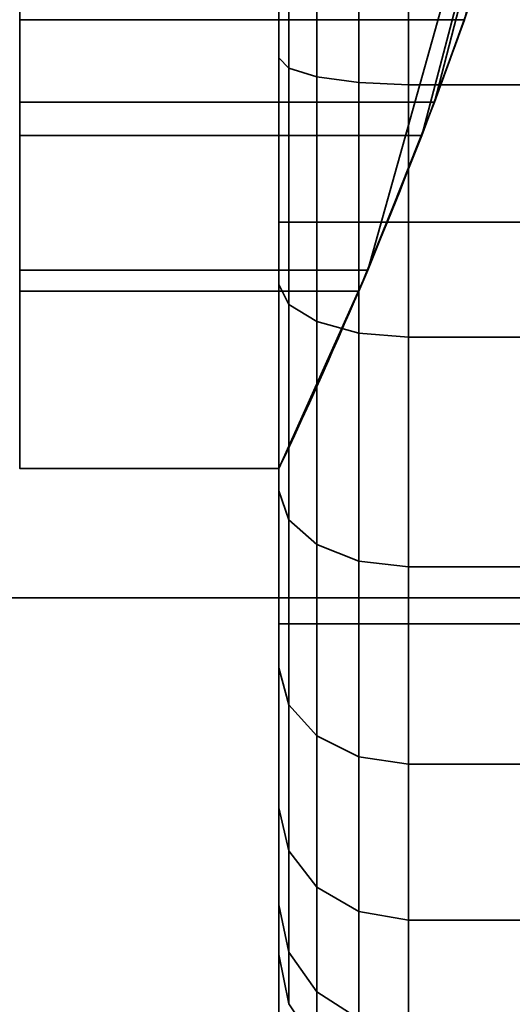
# Model space of a CAD drawing. Header units: millimetres. Extents: x -603 to 3703, y -120 to 193.
# Tile 484 of 656: x 1986.5 to 1988.4, y -36.57 to -32.77. Entities that reach past the tile are written whole.
import ezdxf

# ---------------------------------------------------------------- set-up
doc = ezdxf.new("R2010")
doc.units = ezdxf.units.MM
doc.layers.add('152', color=7, linetype='Continuous', true_color=0xffffff)

# ---------------------------------------------------------------- blocks, each defined once
blk = doc.blocks.new('UG_SURFACE_002')
at = {"layer": '152', "color": 252, "linetype": 'Continuous', "lineweight": 35}
for points in [[(2177.5, -35, 2213.0001), (2177.5, 174.4, 2213.0001), (822.5, 174.4, 2213.0001), (822.5, -35, 2213.0001)], [(972.5, -35, 2063), (972.5, 174.4, 2063), (2027.4999, 174.4, 2063), (2027.4999, -35, 2063)], [(2177.5, -35, 2213.0001), (822.5, -35, 2213.0001), (972.5, -35, 2063), (2027.4999, -35, 2063)]]:
    blk.add_3dface(points, dxfattribs=at)
blk = doc.blocks.new('UG_SURFACE_085')
at = {"layer": '152', "color": 43, "linetype": 'Continuous', "lineweight": 35}
for points in [[(1988.052, -33.2144, 27.4679), (1987.8434, -33.7346, 15.8478), (1989.0083, -29.5753, 28)], [(1987.8434, -33.7346, 15.8478), (1988.1006, -33.0858, 15.4142), (1989.0083, -29.5753, 28)], [(1989.0083, -29.5753, 28), (1988.2158, -32.7679, 28), (1988.052, -33.2144, 27.4679)], [(1989.0083, -29.5753, 28), (1988.1006, -33.0858, 15.4142), (1988.256, -32.6522, 14.7654)], [(1986.5, -32, 25), (1986.5, -31.5, 24), (1986.5, -34.5, 27)], [(1986.5, -31.5, 24), (1986.5, -31.5, 14), (1986.5, -32.6522, 14.7654), (1986.5, -33.0858, 15.4142)], [(1986.5, -33.0858, 15.4142), (1986.5, -33.7346, 15.8478), (1986.5, -31.5, 24)], [(1986.5, -33.7346, 15.8478), (1986.5, -34.5, 16), (1986.5, -34.5, 27), (1986.5, -31.5, 24)], [(1986.5, -32, 25), (1986.5, -34.5, 27), (1986.5, -33.816, 27.1206)], [(1986.5, -33.816, 27.1206), (1986.5, -33.2144, 27.4679), (1986.5, -32, 25)], [(1986.5, -33.2144, 27.4679), (1986.5, -32.7679, 28), (1986.5, -32, 27), (1986.5, -32, 25)], [(1988.1006, -33.0858, 15.4142), (1986.5, -33.0858, 15.4142), (1986.5, -32.6522, 14.7654), (1988.256, -32.6522, 14.7654)], [(1988.2158, -32.7679, 28), (1986.5, -32.7679, 28), (1986.5, -33.2144, 27.4679), (1988.052, -33.2144, 27.4679)], [(1987.8434, -33.7346, 15.8478), (1986.5, -33.7346, 15.8478), (1986.5, -33.0858, 15.4142), (1988.1006, -33.0858, 15.4142)], [(1988.052, -33.2144, 27.4679), (1986.5, -33.2144, 27.4679), (1986.5, -33.816, 27.1206), (1987.8089, -33.816, 27.1206)], [(1987.8434, -33.7346, 15.8478), (1988.052, -33.2144, 27.4679), (1987.8089, -33.816, 27.1206)], [(1987.5, -34.5, 16), (1986.5, -34.5, 16), (1986.5, -33.7346, 15.8478), (1987.8434, -33.7346, 15.8478)], [(1987.5, -34.5, 16), (1987.8434, -33.7346, 15.8478), (1987.8089, -33.816, 27.1206)], [(1987.8089, -33.816, 27.1206), (1986.5, -33.816, 27.1206), (1986.5, -34.5, 27), (1987.5, -34.5, 27)], [(1987.8089, -33.816, 27.1206), (1987.5, -34.5, 27), (1987.5, -34.5, 16)], [(1987.5, -34.5, 16), (1987.5, -34.5, 27), (1986.5, -34.5, 27), (1986.5, -34.5, 16)]]:
    blk.add_3dface(points, dxfattribs=at)
blk = doc.blocks.new('UG_SURFACE_089')
at = {"layer": '152', "color": 252, "linetype": 'Continuous', "lineweight": 35}
for points in [[(1011, -46.92, 2022.5), (1989, -46.92, 2022.5), (1989, 14.42, 2022.5), (1011, 14.42, 2022.5)], [(1012.5, -46.92, 2020.9999), (1012.5, 14.42, 2020.9999), (1987.5, 14.42, 2020.9999), (1987.5, -46.92, 2020.9999)], [(1989, 14.42, 2022.5), (1989, -46.92, 2022.5), (1987.5, -46.92, 2020.9999), (1987.5, 14.42, 2020.9999)], [(957.5, -35, 2076), (2042.5, -35, 2076), (2040.9999, -35, 2074.5001), (959, -35, 2074.5001)], [(957.5, -35, 2076), (957.5, -46.92, 2076), (2042.5, -46.92, 2076), (2042.5, -35, 2076)], [(959, -35, 2074.5001), (2040.9999, -35, 2074.5001), (2040.9999, -46.92, 2074.5001), (959, -46.92, 2074.5001)]]:
    blk.add_3dface(points, dxfattribs=at)
blk = doc.blocks.new('UG_SURFACE_090')
at = {"layer": '152', "color": 252, "linetype": 'Continuous', "lineweight": 35}
for points in [[(1987.5, -46.92, 2020.9999), (1987.5, 14.42, 2020.9999), (1987.5, 14.42, -7), (1987.5, -46.92, -7)], [(1987.5, -46.92, -7), (1987.5, 14.42, -7), (1989, 14.42, -7), (1989, -46.92, -7)], [(1989, -46.92, 2022.5), (1989, 14.42, 2022.5), (1987.5, 14.42, 2020.9999), (1987.5, -46.92, 2020.9999)]]:
    blk.add_3dface(points, dxfattribs=at)
blk = doc.blocks.new('UG_SURFACE_107')
at = {"layer": '152', "color": 18, "linetype": 'Continuous', "lineweight": 35}
for points in [[(1987.5, -32, 1728.4), (1987.5, -30.2104, 1728.0196), (1987.5, -30.45, 1726.6847), (1987.5, -33.55, 1726.6847)], [(1987.5, -31.0852, 1719.6962), (1987.5, -32.9148, 1719.6962), (1987.5, -33.55, 1721.3153), (1987.5, -30.45, 1721.3153)], [(1991.5, -30.45, 1721.3153), (1987.5, -30.45, 1721.3153), (1987.5, -33.55, 1721.3153), (1991.5, -33.55, 1721.3153)], [(1991.5, -33.55, 1726.6847), (1987.5, -33.55, 1726.6847), (1987.5, -30.45, 1726.6847), (1991.5, -30.45, 1726.6847)], [(1987.5381, -32.9546, 1719.509), (1987.5381, -31.0454, 1719.509), (1987.6465, -31.0117, 1719.3503), (1987.6465, -32.9883, 1719.3503)], [(1987.6465, -32.9883, 1719.3503), (1987.6465, -31.0117, 1719.3503), (1987.8087, -30.9891, 1719.2444), (1987.8087, -33.0109, 1719.2444)], [(1987.8087, -33.0109, 1719.2444), (1987.8087, -30.9891, 1719.2444), (1988, -30.9812, 1719.207), (1988, -33.0188, 1719.207)], [(1988, -30.9812, 1719.207), (1993, -30.9812, 1719.207), (1993, -33.0188, 1719.207), (1988, -33.0188, 1719.207)], [(1987.5, -32.9148, 1719.6962), (1987.5, -31.0852, 1719.6962), (1987.5381, -31.0454, 1719.509), (1987.5381, -32.9546, 1719.509)], [(1987.5, -32, 1728.4), (1987.5, -33.7896, 1728.0196), (1987.5381, -33.8675, 1728.1944), (1987.5381, -32, 1728.5913)], [(1987.5, -33.55, 1726.6847), (1987.5, -33.7896, 1728.0196), (1987.5, -32, 1728.4)], [(1987.5381, -32, 1728.5913), (1987.5381, -33.8675, 1728.1944), (1987.6465, -33.9334, 1728.3425), (1987.6465, -32, 1728.7536)], [(1987.6465, -32, 1728.7536), (1987.6465, -33.9334, 1728.3425), (1987.8087, -33.9775, 1728.4416), (1987.8087, -32, 1728.8619)], [(1987.8087, -32, 1728.8619), (1987.8087, -33.9775, 1728.4416), (1988, -33.993, 1728.4764), (1988, -32, 1728.9)], [(1988, -33.993, 1728.4764), (1993, -33.993, 1728.4764), (1993, -32, 1728.9), (1988, -32, 1728.9)], [(1987.5, -34.5863, 1720.4403), (1987.5, -32.9148, 1719.6962), (1987.5381, -32.9546, 1719.509), (1987.5381, -34.6987, 1720.2855)], [(1987.5, -32.9148, 1719.6962), (1987.5, -34.5863, 1720.4403), (1987.5, -33.55, 1721.3153)], [(1987.5381, -34.6987, 1720.2855), (1987.5381, -32.9546, 1719.509), (1987.6465, -32.9883, 1719.3503), (1987.6465, -34.7941, 1720.1543)], [(1987.6465, -34.7941, 1720.1543), (1987.6465, -32.9883, 1719.3503), (1987.8087, -33.0109, 1719.2444), (1987.8087, -34.8578, 1720.0667)], [(1987.8087, -34.8578, 1720.0667), (1987.8087, -33.0109, 1719.2444), (1988, -33.0188, 1719.207), (1988, -34.8801, 1720.0358)], [(1988, -33.0188, 1719.207), (1993, -33.0188, 1719.207), (1993, -34.8801, 1720.0358), (1988, -34.8801, 1720.0358)], [(1987.5, -33.55, 1721.3153), (1987.5, -34.5863, 1720.4403), (1987.5, -35.8105, 1721.8)], [(1987.5, -33.55, 1726.6847), (1987.5, -35.1, 1724), (1987.5, -36.1846, 1725.3597), (1987.5, -35.2698, 1726.9442)], [(1987.5, -35.8105, 1721.8), (1987.5, -36.3759, 1723.5401), (1987.5, -35.1, 1724), (1987.5, -33.55, 1721.3153)], [(1987.5, -35.2698, 1726.9442), (1987.5, -33.7896, 1728.0196), (1987.5, -33.55, 1726.6847)], [(1991.5, -35.1, 1724), (1987.5, -35.1, 1724), (1987.5, -33.55, 1726.6847), (1991.5, -33.55, 1726.6847)], [(1991.5, -33.55, 1721.3153), (1987.5, -33.55, 1721.3153), (1987.5, -35.1, 1724), (1991.5, -35.1, 1724)], [(1987.5, -33.7896, 1728.0196), (1987.5, -35.2698, 1726.9442), (1987.5381, -35.412, 1727.0722), (1987.5381, -33.8675, 1728.1944)], [(1987.5381, -33.8675, 1728.1944), (1987.5381, -35.412, 1727.0722), (1987.6465, -35.5326, 1727.1807), (1987.6465, -33.9334, 1728.3425)], [(1987.6465, -33.9334, 1728.3425), (1987.6465, -35.5326, 1727.1807), (1987.8087, -35.6131, 1727.2533), (1987.8087, -33.9775, 1728.4416)], [(1987.8087, -33.9775, 1728.4416), (1987.8087, -35.6131, 1727.2533), (1988, -35.6414, 1727.2787), (1988, -33.993, 1728.4764)], [(1988, -35.6414, 1727.2787), (1993, -35.6414, 1727.2787), (1993, -33.993, 1728.4764), (1988, -33.993, 1728.4764)], [(1987.5, -35.8105, 1721.8), (1987.5, -34.5863, 1720.4403), (1987.5381, -34.6987, 1720.2855), (1987.5381, -35.9762, 1721.7044)], [(1987.5381, -35.9762, 1721.7044), (1987.5381, -34.6987, 1720.2855), (1987.6465, -34.7941, 1720.1543), (1987.6465, -36.1167, 1721.6232)], [(1987.6465, -36.1167, 1721.6232), (1987.6465, -34.7941, 1720.1543), (1987.8087, -34.8578, 1720.0667), (1987.8087, -36.2106, 1721.5691)], [(1987.8087, -36.2106, 1721.5691), (1987.8087, -34.8578, 1720.0667), (1988, -34.8801, 1720.0358), (1988, -36.2435, 1721.55)], [(1988, -34.8801, 1720.0358), (1993, -34.8801, 1720.0358), (1993, -36.2435, 1721.55), (1988, -36.2435, 1721.55)], [(1987.5, -35.1, 1724), (1987.5, -36.3759, 1723.5401), (1987.5, -36.1846, 1725.3597)], [(1987.5, -35.2698, 1726.9442), (1987.5, -36.1846, 1725.3597), (1987.5381, -36.3666, 1725.4188), (1987.5381, -35.412, 1727.0722)], [(1987.5381, -35.412, 1727.0722), (1987.5381, -36.3666, 1725.4188), (1987.6465, -36.5209, 1725.4689), (1987.6465, -35.5326, 1727.1807)], [(1987.6465, -35.5326, 1727.1807), (1987.6465, -36.5209, 1725.4689), (1987.8087, -36.624, 1725.5024), (1987.8087, -35.6131, 1727.2533)], [(1987.8087, -35.6131, 1727.2533), (1987.8087, -36.624, 1725.5024), (1988, -36.6602, 1725.5142), (1988, -35.6414, 1727.2787)], [(1988, -36.6602, 1725.5142), (1993, -36.6602, 1725.5142), (1993, -35.6414, 1727.2787), (1988, -35.6414, 1727.2787)], [(1987.5, -36.3759, 1723.5401), (1987.5, -35.8105, 1721.8), (1987.5381, -35.9762, 1721.7044), (1987.5381, -36.5662, 1723.52)], [(1987.5381, -36.5662, 1723.52), (1987.5381, -35.9762, 1721.7044), (1987.6465, -36.1167, 1721.6232), (1987.6465, -36.7275, 1723.5031)], [(1987.6465, -36.7275, 1723.5031), (1987.6465, -36.1167, 1721.6232), (1987.8087, -36.2106, 1721.5691), (1987.8087, -36.8353, 1723.4918)], [(1987.5, -36.1846, 1725.3597), (1987.5, -36.3759, 1723.5401), (1987.5381, -36.5662, 1723.52), (1987.5381, -36.3666, 1725.4188)], [(1987.8087, -36.8353, 1723.4918), (1987.8087, -36.2106, 1721.5691), (1988, -36.2435, 1721.55), (1988, -36.8732, 1723.4879)], [(1988, -36.2435, 1721.55), (1993, -36.2435, 1721.55), (1993, -36.8732, 1723.4879), (1988, -36.8732, 1723.4879)], [(1987.5381, -36.3666, 1725.4188), (1987.5381, -36.5662, 1723.52), (1987.6465, -36.7275, 1723.5031), (1987.6465, -36.5209, 1725.4689)], [(1987.6465, -36.5209, 1725.4689), (1987.6465, -36.7275, 1723.5031), (1987.8087, -36.8353, 1723.4918), (1987.8087, -36.624, 1725.5024)]]:
    blk.add_3dface(points, dxfattribs=at)
blk = doc.blocks.new('UG_SURFACE_108')
at = {"layer": '152', "color": 18, "linetype": 'Continuous', "lineweight": 35}
for points in [[(1987.5, -32, 1840.4), (1987.5, -30.2104, 1840.0196), (1987.5, -30.45, 1838.6847), (1987.5, -33.55, 1838.6847)], [(1987.5, -31.0852, 1831.6962), (1987.5, -32.9148, 1831.6962), (1987.5, -33.55, 1833.3154), (1987.5, -30.45, 1833.3154)], [(1991.5, -33.55, 1838.6847), (1987.5, -33.55, 1838.6847), (1987.5, -30.45, 1838.6847), (1991.5, -30.45, 1838.6847)], [(1991.5, -30.45, 1833.3154), (1987.5, -30.45, 1833.3154), (1987.5, -33.55, 1833.3154), (1991.5, -33.55, 1833.3154)], [(1987.5381, -32.9546, 1831.509), (1987.5381, -31.0454, 1831.509), (1987.6465, -31.0117, 1831.3503), (1987.6465, -32.9883, 1831.3503)], [(1987.6465, -32.9883, 1831.3503), (1987.6465, -31.0117, 1831.3503), (1987.8087, -30.9891, 1831.2443), (1987.8087, -33.0109, 1831.2443)], [(1987.8087, -33.0109, 1831.2443), (1987.8087, -30.9891, 1831.2443), (1988, -30.9812, 1831.207), (1988, -33.0188, 1831.207)], [(1988, -30.9812, 1831.207), (1993, -30.9812, 1831.207), (1993, -33.0188, 1831.207), (1988, -33.0188, 1831.207)], [(1987.5, -32.9148, 1831.6962), (1987.5, -31.0852, 1831.6962), (1987.5381, -31.0454, 1831.509), (1987.5381, -32.9546, 1831.509)], [(1987.5, -32, 1840.4), (1987.5, -33.7896, 1840.0196), (1987.5381, -33.8675, 1840.1943), (1987.5381, -32, 1840.5913)], [(1987.5, -33.55, 1838.6847), (1987.5, -33.7896, 1840.0196), (1987.5, -32, 1840.4)], [(1987.5381, -32, 1840.5913), (1987.5381, -33.8675, 1840.1943), (1987.6465, -33.9334, 1840.3426), (1987.6465, -32, 1840.7536)], [(1987.6465, -32, 1840.7536), (1987.6465, -33.9334, 1840.3426), (1987.8087, -33.9775, 1840.4416), (1987.8087, -32, 1840.8619)], [(1987.8087, -32, 1840.8619), (1987.8087, -33.9775, 1840.4416), (1988, -33.993, 1840.4764), (1988, -32, 1840.8999)], [(1988, -33.993, 1840.4764), (1993, -33.993, 1840.4764), (1993, -32, 1840.8999), (1988, -32, 1840.8999)], [(1987.5, -34.5863, 1832.4404), (1987.5, -32.9148, 1831.6962), (1987.5381, -32.9546, 1831.509), (1987.5381, -34.6987, 1832.2855)], [(1987.5, -32.9148, 1831.6962), (1987.5, -34.5863, 1832.4404), (1987.5, -33.55, 1833.3154)], [(1987.5381, -34.6987, 1832.2855), (1987.5381, -32.9546, 1831.509), (1987.6465, -32.9883, 1831.3503), (1987.6465, -34.7941, 1832.1543)], [(1987.6465, -34.7941, 1832.1543), (1987.6465, -32.9883, 1831.3503), (1987.8087, -33.0109, 1831.2443), (1987.8087, -34.8578, 1832.0667)], [(1987.8087, -34.8578, 1832.0667), (1987.8087, -33.0109, 1831.2443), (1988, -33.0188, 1831.207), (1988, -34.8801, 1832.0358)], [(1988, -33.0188, 1831.207), (1993, -33.0188, 1831.207), (1993, -34.8801, 1832.0358), (1988, -34.8801, 1832.0358)], [(1987.5, -33.55, 1838.6847), (1987.5, -35.1, 1836), (1987.5, -36.1846, 1837.3597), (1987.5, -35.2698, 1838.9442)], [(1987.5, -35.1, 1836), (1987.5, -33.55, 1833.3154), (1987.5, -34.5863, 1832.4404), (1987.5, -35.8105, 1833.8)], [(1987.5, -35.2698, 1838.9442), (1987.5, -33.7896, 1840.0196), (1987.5, -33.55, 1838.6847)], [(1991.5, -33.55, 1833.3154), (1987.5, -33.55, 1833.3154), (1987.5, -35.1, 1836), (1991.5, -35.1, 1836)], [(1991.5, -35.1, 1836), (1987.5, -35.1, 1836), (1987.5, -33.55, 1838.6847), (1991.5, -33.55, 1838.6847)], [(1987.5, -33.7896, 1840.0196), (1987.5, -35.2698, 1838.9442), (1987.5381, -35.412, 1839.0722), (1987.5381, -33.8675, 1840.1943)], [(1987.5381, -33.8675, 1840.1943), (1987.5381, -35.412, 1839.0722), (1987.6465, -35.5326, 1839.1807), (1987.6465, -33.9334, 1840.3426)], [(1987.6465, -33.9334, 1840.3426), (1987.6465, -35.5326, 1839.1807), (1987.8087, -35.6131, 1839.2533), (1987.8087, -33.9775, 1840.4416)], [(1987.8087, -33.9775, 1840.4416), (1987.8087, -35.6131, 1839.2533), (1988, -35.6414, 1839.2787), (1988, -33.993, 1840.4764)], [(1988, -35.6414, 1839.2787), (1993, -35.6414, 1839.2787), (1993, -33.993, 1840.4764), (1988, -33.993, 1840.4764)], [(1987.5, -35.8105, 1833.8), (1987.5, -34.5863, 1832.4404), (1987.5381, -34.6987, 1832.2855), (1987.5381, -35.9762, 1833.7044)], [(1987.5381, -35.9762, 1833.7044), (1987.5381, -34.6987, 1832.2855), (1987.6465, -34.7941, 1832.1543), (1987.6465, -36.1167, 1833.6232)], [(1987.6465, -36.1167, 1833.6232), (1987.6465, -34.7941, 1832.1543), (1987.8087, -34.8578, 1832.0667), (1987.8087, -36.2106, 1833.569)], [(1987.8087, -36.2106, 1833.569), (1987.8087, -34.8578, 1832.0667), (1988, -34.8801, 1832.0358), (1988, -36.2435, 1833.55)], [(1988, -34.8801, 1832.0358), (1993, -34.8801, 1832.0358), (1993, -36.2435, 1833.55), (1988, -36.2435, 1833.55)], [(1987.5, -35.1, 1836), (1987.5, -36.3759, 1835.5401), (1987.5, -36.1846, 1837.3597)], [(1987.5, -35.8105, 1833.8), (1987.5, -36.3759, 1835.5401), (1987.5, -35.1, 1836)], [(1987.5, -35.2698, 1838.9442), (1987.5, -36.1846, 1837.3597), (1987.5381, -36.3666, 1837.4188), (1987.5381, -35.412, 1839.0722)], [(1987.5381, -35.412, 1839.0722), (1987.5381, -36.3666, 1837.4188), (1987.6465, -36.5209, 1837.469), (1987.6465, -35.5326, 1839.1807)], [(1987.6465, -35.5326, 1839.1807), (1987.6465, -36.5209, 1837.469), (1987.8087, -36.624, 1837.5025), (1987.8087, -35.6131, 1839.2533)], [(1987.8087, -35.6131, 1839.2533), (1987.8087, -36.624, 1837.5025), (1988, -36.6602, 1837.5142), (1988, -35.6414, 1839.2787)], [(1988, -36.6602, 1837.5142), (1993, -36.6602, 1837.5142), (1993, -35.6414, 1839.2787), (1988, -35.6414, 1839.2787)], [(1987.5, -36.3759, 1835.5401), (1987.5, -35.8105, 1833.8), (1987.5381, -35.9762, 1833.7044), (1987.5381, -36.5662, 1835.52)], [(1987.5381, -36.5662, 1835.52), (1987.5381, -35.9762, 1833.7044), (1987.6465, -36.1167, 1833.6232), (1987.6465, -36.7275, 1835.5031)], [(1987.6465, -36.7275, 1835.5031), (1987.6465, -36.1167, 1833.6232), (1987.8087, -36.2106, 1833.569), (1987.8087, -36.8353, 1835.4918)], [(1987.5, -36.1846, 1837.3597), (1987.5, -36.3759, 1835.5401), (1987.5381, -36.5662, 1835.52), (1987.5381, -36.3666, 1837.4188)], [(1987.8087, -36.8353, 1835.4918), (1987.8087, -36.2106, 1833.569), (1988, -36.2435, 1833.55), (1988, -36.8732, 1835.4878)], [(1988, -36.2435, 1833.55), (1993, -36.2435, 1833.55), (1993, -36.8732, 1835.4878), (1988, -36.8732, 1835.4878)], [(1987.5381, -36.3666, 1837.4188), (1987.5381, -36.5662, 1835.52), (1987.6465, -36.7275, 1835.5031), (1987.6465, -36.5209, 1837.469)], [(1987.6465, -36.5209, 1837.469), (1987.6465, -36.7275, 1835.5031), (1987.8087, -36.8353, 1835.4918), (1987.8087, -36.624, 1837.5025)]]:
    blk.add_3dface(points, dxfattribs=at)
blk = doc.blocks.new('UG_SURFACE_139')
at = {"layer": '152', "color": 18, "linetype": 'Continuous', "lineweight": 35}
for points in [[(1987.5, -32, 293.4), (1987.5, -30.2104, 293.0196), (1987.5, -30.45, 291.6847), (1987.5, -33.55, 291.6847)], [(1987.5, -31.0852, 284.6962), (1987.5, -32.9148, 284.6962), (1987.5, -33.55, 286.3153), (1987.5, -30.45, 286.3153)], [(1991.5, -30.45, 286.3153), (1987.5, -30.45, 286.3153), (1987.5, -33.55, 286.3153), (1991.5, -33.55, 286.3153)], [(1991.5, -33.55, 291.6847), (1987.5, -33.55, 291.6847), (1987.5, -30.45, 291.6847), (1991.5, -30.45, 291.6847)], [(1987.5381, -32.9546, 284.509), (1987.5381, -31.0454, 284.509), (1987.6465, -31.0117, 284.3503), (1987.6465, -32.9883, 284.3503)], [(1987.6465, -32.9883, 284.3503), (1987.6465, -31.0117, 284.3503), (1987.8087, -30.9891, 284.2443), (1987.8087, -33.0109, 284.2443)], [(1987.8087, -33.0109, 284.2443), (1987.8087, -30.9891, 284.2443), (1988, -30.9812, 284.2071), (1988, -33.0188, 284.2071)], [(1988, -30.9812, 284.2071), (1993, -30.9812, 284.2071), (1993, -33.0188, 284.2071), (1988, -33.0188, 284.2071)], [(1987.5, -32.9148, 284.6962), (1987.5, -31.0852, 284.6962), (1987.5381, -31.0454, 284.509), (1987.5381, -32.9546, 284.509)], [(1987.5, -32, 293.4), (1987.5, -33.7896, 293.0196), (1987.5381, -33.8675, 293.1944), (1987.5381, -32, 293.5914)], [(1987.5, -33.55, 291.6847), (1987.5, -33.7896, 293.0196), (1987.5, -32, 293.4)], [(1987.5381, -32, 293.5914), (1987.5381, -33.8675, 293.1944), (1987.6465, -33.9334, 293.3426), (1987.6465, -32, 293.7536)], [(1987.6465, -32, 293.7536), (1987.6465, -33.9334, 293.3426), (1987.8087, -33.9775, 293.4416), (1987.8087, -32, 293.8619)], [(1987.8087, -32, 293.8619), (1987.8087, -33.9775, 293.4416), (1988, -33.993, 293.4764), (1988, -32, 293.9)], [(1988, -33.993, 293.4764), (1993, -33.993, 293.4764), (1993, -32, 293.9), (1988, -32, 293.9)], [(1987.5, -34.5863, 285.4403), (1987.5, -32.9148, 284.6962), (1987.5381, -32.9546, 284.509), (1987.5381, -34.6987, 285.2855)], [(1987.5, -32.9148, 284.6962), (1987.5, -34.5863, 285.4403), (1987.5, -33.55, 286.3153)], [(1987.5381, -34.6987, 285.2855), (1987.5381, -32.9546, 284.509), (1987.6465, -32.9883, 284.3503), (1987.6465, -34.7941, 285.1543)], [(1987.6465, -34.7941, 285.1543), (1987.6465, -32.9883, 284.3503), (1987.8087, -33.0109, 284.2443), (1987.8087, -34.8578, 285.0666)], [(1987.8087, -34.8578, 285.0666), (1987.8087, -33.0109, 284.2443), (1988, -33.0188, 284.2071), (1988, -34.8801, 285.0358)], [(1988, -33.0188, 284.2071), (1993, -33.0188, 284.2071), (1993, -34.8801, 285.0358), (1988, -34.8801, 285.0358)], [(1987.5, -35.1, 289), (1987.5, -33.55, 286.3153), (1987.5, -34.5863, 285.4403), (1987.5, -35.8105, 286.8)], [(1987.5, -36.1846, 290.3597), (1987.5, -35.2698, 291.9442), (1987.5, -33.55, 291.6847), (1987.5, -35.1, 289)], [(1987.5, -35.2698, 291.9442), (1987.5, -33.7896, 293.0196), (1987.5, -33.55, 291.6847)], [(1991.5, -35.1, 289), (1987.5, -35.1, 289), (1987.5, -33.55, 291.6847), (1991.5, -33.55, 291.6847)], [(1991.5, -33.55, 286.3153), (1987.5, -33.55, 286.3153), (1987.5, -35.1, 289), (1991.5, -35.1, 289)], [(1987.5, -33.7896, 293.0196), (1987.5, -35.2698, 291.9442), (1987.5381, -35.412, 292.0722), (1987.5381, -33.8675, 293.1944)], [(1987.5381, -33.8675, 293.1944), (1987.5381, -35.412, 292.0722), (1987.6465, -35.5326, 292.1807), (1987.6465, -33.9334, 293.3426)], [(1987.6465, -33.9334, 293.3426), (1987.6465, -35.5326, 292.1807), (1987.8087, -35.6131, 292.2533), (1987.8087, -33.9775, 293.4416)], [(1987.8087, -33.9775, 293.4416), (1987.8087, -35.6131, 292.2533), (1988, -35.6414, 292.2787), (1988, -33.993, 293.4764)], [(1988, -35.6414, 292.2787), (1993, -35.6414, 292.2787), (1993, -33.993, 293.4764), (1988, -33.993, 293.4764)], [(1987.5, -35.8105, 286.8), (1987.5, -34.5863, 285.4403), (1987.5381, -34.6987, 285.2855), (1987.5381, -35.9762, 286.7043)], [(1987.5381, -35.9762, 286.7043), (1987.5381, -34.6987, 285.2855), (1987.6465, -34.7941, 285.1543), (1987.6465, -36.1167, 286.6232)], [(1987.6465, -36.1167, 286.6232), (1987.6465, -34.7941, 285.1543), (1987.8087, -34.8578, 285.0666), (1987.8087, -36.2106, 286.569)], [(1987.8087, -36.2106, 286.569), (1987.8087, -34.8578, 285.0666), (1988, -34.8801, 285.0358), (1988, -36.2435, 286.55)], [(1988, -34.8801, 285.0358), (1993, -34.8801, 285.0358), (1993, -36.2435, 286.55), (1988, -36.2435, 286.55)], [(1987.5, -35.1, 289), (1987.5, -36.3759, 288.5401), (1987.5, -36.1846, 290.3597)], [(1987.5, -35.8105, 286.8), (1987.5, -36.3759, 288.5401), (1987.5, -35.1, 289)], [(1987.5, -35.2698, 291.9442), (1987.5, -36.1846, 290.3597), (1987.5381, -36.3666, 290.4188), (1987.5381, -35.412, 292.0722)], [(1987.5381, -35.412, 292.0722), (1987.5381, -36.3666, 290.4188), (1987.6465, -36.5209, 290.4689), (1987.6465, -35.5326, 292.1807)], [(1987.6465, -35.5326, 292.1807), (1987.6465, -36.5209, 290.4689), (1987.8087, -36.624, 290.5024), (1987.8087, -35.6131, 292.2533)], [(1987.8087, -35.6131, 292.2533), (1987.8087, -36.624, 290.5024), (1988, -36.6602, 290.5142), (1988, -35.6414, 292.2787)], [(1988, -36.6602, 290.5142), (1993, -36.6602, 290.5142), (1993, -35.6414, 292.2787), (1988, -35.6414, 292.2787)], [(1987.5, -36.3759, 288.5401), (1987.5, -35.8105, 286.8), (1987.5381, -35.9762, 286.7043), (1987.5381, -36.5662, 288.5201)], [(1987.5381, -36.5662, 288.5201), (1987.5381, -35.9762, 286.7043), (1987.6465, -36.1167, 286.6232), (1987.6465, -36.7275, 288.5031)], [(1987.6465, -36.7275, 288.5031), (1987.6465, -36.1167, 286.6232), (1987.8087, -36.2106, 286.569), (1987.8087, -36.8353, 288.4918)], [(1987.5, -36.1846, 290.3597), (1987.5, -36.3759, 288.5401), (1987.5381, -36.5662, 288.5201), (1987.5381, -36.3666, 290.4188)], [(1987.8087, -36.8353, 288.4918), (1987.8087, -36.2106, 286.569), (1988, -36.2435, 286.55), (1988, -36.8732, 288.4878)], [(1988, -36.2435, 286.55), (1993, -36.2435, 286.55), (1993, -36.8732, 288.4878), (1988, -36.8732, 288.4878)], [(1987.5381, -36.3666, 290.4188), (1987.5381, -36.5662, 288.5201), (1987.6465, -36.7275, 288.5031), (1987.6465, -36.5209, 290.4689)], [(1987.6465, -36.5209, 290.4689), (1987.6465, -36.7275, 288.5031), (1987.8087, -36.8353, 288.4918), (1987.8087, -36.624, 290.5024)]]:
    blk.add_3dface(points, dxfattribs=at)
blk = doc.blocks.new('UG_SURFACE_140')
at = {"layer": '152', "color": 18, "linetype": 'Continuous', "lineweight": 35}
for points in [[(1987.5, -32, 405.4), (1987.5, -30.2104, 405.0196), (1987.5, -30.45, 403.6847), (1987.5, -33.55, 403.6847)], [(1987.5, -31.0852, 396.6962), (1987.5, -32.9148, 396.6962), (1987.5, -33.55, 398.3153), (1987.5, -30.45, 398.3153)], [(1991.5, -33.55, 403.6847), (1987.5, -33.55, 403.6847), (1987.5, -30.45, 403.6847), (1991.5, -30.45, 403.6847)], [(1991.5, -30.45, 398.3153), (1987.5, -30.45, 398.3153), (1987.5, -33.55, 398.3153), (1991.5, -33.55, 398.3153)], [(1987.5381, -32.9546, 396.509), (1987.5381, -31.0454, 396.509), (1987.6465, -31.0117, 396.3503), (1987.6465, -32.9883, 396.3503)], [(1987.6465, -32.9883, 396.3503), (1987.6465, -31.0117, 396.3503), (1987.8087, -30.9891, 396.2443), (1987.8087, -33.0109, 396.2443)], [(1987.8087, -33.0109, 396.2443), (1987.8087, -30.9891, 396.2443), (1988, -30.9812, 396.2071), (1988, -33.0188, 396.2071)], [(1988, -30.9812, 396.2071), (1993, -30.9812, 396.2071), (1993, -33.0188, 396.2071), (1988, -33.0188, 396.2071)], [(1987.5, -32.9148, 396.6962), (1987.5, -31.0852, 396.6962), (1987.5381, -31.0454, 396.509), (1987.5381, -32.9546, 396.509)], [(1987.5, -32, 405.4), (1987.5, -33.7896, 405.0196), (1987.5381, -33.8675, 405.1944), (1987.5381, -32, 405.5913)], [(1987.5, -33.55, 403.6847), (1987.5, -33.7896, 405.0196), (1987.5, -32, 405.4)], [(1987.5381, -32, 405.5913), (1987.5381, -33.8675, 405.1944), (1987.6465, -33.9334, 405.3426), (1987.6465, -32, 405.7536)], [(1987.6465, -32, 405.7536), (1987.6465, -33.9334, 405.3426), (1987.8087, -33.9775, 405.4416), (1987.8087, -32, 405.8619)], [(1987.8087, -32, 405.8619), (1987.8087, -33.9775, 405.4416), (1988, -33.993, 405.4764), (1988, -32, 405.9)], [(1988, -33.993, 405.4764), (1993, -33.993, 405.4764), (1993, -32, 405.9), (1988, -32, 405.9)], [(1987.5, -34.5863, 397.4403), (1987.5, -32.9148, 396.6962), (1987.5381, -32.9546, 396.509), (1987.5381, -34.6987, 397.2855)], [(1987.5, -32.9148, 396.6962), (1987.5, -34.5863, 397.4403), (1987.5, -33.55, 398.3153)], [(1987.5381, -34.6987, 397.2855), (1987.5381, -32.9546, 396.509), (1987.6465, -32.9883, 396.3503), (1987.6465, -34.7941, 397.1543)], [(1987.6465, -34.7941, 397.1543), (1987.6465, -32.9883, 396.3503), (1987.8087, -33.0109, 396.2443), (1987.8087, -34.8578, 397.0666)], [(1987.8087, -34.8578, 397.0666), (1987.8087, -33.0109, 396.2443), (1988, -33.0188, 396.2071), (1988, -34.8801, 397.0358)], [(1988, -33.0188, 396.2071), (1993, -33.0188, 396.2071), (1993, -34.8801, 397.0358), (1988, -34.8801, 397.0358)], [(1987.5, -36.1846, 402.3597), (1987.5, -35.2698, 403.9442), (1987.5, -33.55, 403.6847), (1987.5, -35.1, 401)], [(1987.5, -35.1, 401), (1987.5, -33.55, 398.3153), (1987.5, -34.5863, 397.4403), (1987.5, -35.8105, 398.8)], [(1987.5, -35.2698, 403.9442), (1987.5, -33.7896, 405.0196), (1987.5, -33.55, 403.6847)], [(1991.5, -33.55, 398.3153), (1987.5, -33.55, 398.3153), (1987.5, -35.1, 401), (1991.5, -35.1, 401)], [(1991.5, -35.1, 401), (1987.5, -35.1, 401), (1987.5, -33.55, 403.6847), (1991.5, -33.55, 403.6847)], [(1987.5, -33.7896, 405.0196), (1987.5, -35.2698, 403.9442), (1987.5381, -35.412, 404.0722), (1987.5381, -33.8675, 405.1944)], [(1987.5381, -33.8675, 405.1944), (1987.5381, -35.412, 404.0722), (1987.6465, -35.5326, 404.1807), (1987.6465, -33.9334, 405.3426)], [(1987.6465, -33.9334, 405.3426), (1987.6465, -35.5326, 404.1807), (1987.8087, -35.6131, 404.2533), (1987.8087, -33.9775, 405.4416)], [(1987.8087, -33.9775, 405.4416), (1987.8087, -35.6131, 404.2533), (1988, -35.6414, 404.2787), (1988, -33.993, 405.4764)], [(1988, -35.6414, 404.2787), (1993, -35.6414, 404.2787), (1993, -33.993, 405.4764), (1988, -33.993, 405.4764)], [(1987.5, -35.8105, 398.8), (1987.5, -34.5863, 397.4403), (1987.5381, -34.6987, 397.2855), (1987.5381, -35.9762, 398.7043)], [(1987.5381, -35.9762, 398.7043), (1987.5381, -34.6987, 397.2855), (1987.6465, -34.7941, 397.1543), (1987.6465, -36.1167, 398.6232)], [(1987.6465, -36.1167, 398.6232), (1987.6465, -34.7941, 397.1543), (1987.8087, -34.8578, 397.0666), (1987.8087, -36.2106, 398.569)], [(1987.8087, -36.2106, 398.569), (1987.8087, -34.8578, 397.0666), (1988, -34.8801, 397.0358), (1988, -36.2435, 398.55)], [(1988, -34.8801, 397.0358), (1993, -34.8801, 397.0358), (1993, -36.2435, 398.55), (1988, -36.2435, 398.55)], [(1987.5, -35.1, 401), (1987.5, -36.3759, 400.5401), (1987.5, -36.1846, 402.3597)], [(1987.5, -35.8105, 398.8), (1987.5, -36.3759, 400.5401), (1987.5, -35.1, 401)], [(1987.5, -35.2698, 403.9442), (1987.5, -36.1846, 402.3597), (1987.5381, -36.3666, 402.4188), (1987.5381, -35.412, 404.0722)], [(1987.5381, -35.412, 404.0722), (1987.5381, -36.3666, 402.4188), (1987.6465, -36.5209, 402.4689), (1987.6465, -35.5326, 404.1807)], [(1987.6465, -35.5326, 404.1807), (1987.6465, -36.5209, 402.4689), (1987.8087, -36.624, 402.5024), (1987.8087, -35.6131, 404.2533)], [(1987.8087, -35.6131, 404.2533), (1987.8087, -36.624, 402.5024), (1988, -36.6602, 402.5142), (1988, -35.6414, 404.2787)], [(1988, -36.6602, 402.5142), (1993, -36.6602, 402.5142), (1993, -35.6414, 404.2787), (1988, -35.6414, 404.2787)], [(1987.5, -36.3759, 400.5401), (1987.5, -35.8105, 398.8), (1987.5381, -35.9762, 398.7043), (1987.5381, -36.5662, 400.5201)], [(1987.5381, -36.5662, 400.5201), (1987.5381, -35.9762, 398.7043), (1987.6465, -36.1167, 398.6232), (1987.6465, -36.7275, 400.5031)], [(1987.6465, -36.7275, 400.5031), (1987.6465, -36.1167, 398.6232), (1987.8087, -36.2106, 398.569), (1987.8087, -36.8353, 400.4918)], [(1987.5, -36.1846, 402.3597), (1987.5, -36.3759, 400.5401), (1987.5381, -36.5662, 400.5201), (1987.5381, -36.3666, 402.4188)], [(1987.8087, -36.8353, 400.4918), (1987.8087, -36.2106, 398.569), (1988, -36.2435, 398.55), (1988, -36.8732, 400.4878)], [(1988, -36.2435, 398.55), (1993, -36.2435, 398.55), (1993, -36.8732, 400.4878), (1988, -36.8732, 400.4878)], [(1987.5381, -36.3666, 402.4188), (1987.5381, -36.5662, 400.5201), (1987.6465, -36.7275, 400.5031), (1987.6465, -36.5209, 402.4689)], [(1987.6465, -36.5209, 402.4689), (1987.6465, -36.7275, 400.5031), (1987.8087, -36.8353, 400.4918), (1987.8087, -36.624, 402.5024)]]:
    blk.add_3dface(points, dxfattribs=at)

msp = doc.modelspace()

# ---------------------------------------------------------------- linework, layer by layer
at = {"layer": '152', "color": 252, "linetype": 'Continuous', "lineweight": -3, "true_color": 0x939598}
for p, q in [((1987.5, -46.92, -7), (1987.5, 14.42, -7)), ((1987.5, -46.92, 2021), (1987.5, 14.42, 2021)), ((1987.5, -46.92, 2021), (1987.5, 14.42, 2021)), ((1987.5, -33.55, 1838.6847), (1987.5, -30.45, 1838.6847)), ((1987.5, -30.45, 1726.6847), (1987.5, -33.55, 1726.6847)), ((1987.5, -33.55, 1721.3153), (1987.5, -30.45, 1721.3153)), ((1987.5, -30.45, 1833.3153), (1987.5, -33.55, 1833.3153)), ((1987.5, -33.55, 286.3153), (1987.5, -30.45, 286.3153)), ((1987.5, -30.45, 291.6847), (1987.5, -33.55, 291.6847)), ((1987.5, -30.45, 398.3153), (1987.5, -33.55, 398.3153)), ((1987.5, -33.55, 403.6847), (1987.5, -30.45, 403.6847)), ((1988.2158, -32.7679, 28), (1986.5, -32.7679, 28)), ((1991.5, -33.55, 1726.6847), (1987.5, -33.55, 1726.6847)), ((1987.5, -33.55, 1726.6847), (1987.5, -35.1, 1724)), ((1991.5, -33.55, 1721.3153), (1987.5, -33.55, 1721.3153)), ((1987.5, -33.55, 1833.3153), (1987.5, -35.1, 1836)), ((1991.5, -33.55, 1833.3153), (1987.5, -33.55, 1833.3153)), ((1987.5, -35.1, 1836), (1987.5, -33.55, 1838.6847)), ((1987.5, -35.1, 1724), (1987.5, -33.55, 1721.3153)), ((1991.5, -33.55, 1838.6847), (1987.5, -33.55, 1838.6847)), ((1991.5, -33.55, 403.6847), (1987.5, -33.55, 403.6847)), ((1991.5, -33.55, 286.3153), (1987.5, -33.55, 286.3153)), ((1991.5, -33.55, 291.6847), (1987.5, -33.55, 291.6847)), ((1987.5, -33.55, 291.6847), (1987.5, -35.1, 289)), ((1987.5, -35.1, 289), (1987.5, -33.55, 286.3153)), ((1987.5, -33.55, 398.3153), (1987.5, -35.1, 401)), ((1991.5, -33.55, 398.3153), (1987.5, -33.55, 398.3153)), ((1987.5, -35.1, 401), (1987.5, -33.55, 403.6847)), ((1987.5, -34.5, 27), (1986.5, -34.5, 27)), ((1987.5, -34.5, 16), (1986.5, -34.5, 16)), ((1987.5, -34.5, 16), (1987.5, -34.5, 27)), ((822.5, -35, 2213), (2177.5, -35, 2213)), ((2042.5, -35, 2076), (957.5, -35, 2076)), ((2041, -35, 2074.5), (959, -35, 2074.5)), ((2027.5, -35, 2063), (972.5, -35, 2063)), ((1991.5, -35.1, 1724), (1987.5, -35.1, 1724)), ((1991.5, -35.1, 1836), (1987.5, -35.1, 1836)), ((1991.5, -35.1, 401), (1987.5, -35.1, 401)), ((1991.5, -35.1, 289), (1987.5, -35.1, 289))]:
    msp.add_line(p, q, dxfattribs=at)
at = {"layer": '152', "color": 252, "linetype": 'Continuous', "lineweight": -3, "true_color": 0x939598, "extrusion": (-1, 0, 0)}
for centre, radius in [((32, 1724, -1988), 4.9), ((32, 289, -1988), 4.9), ((32, 1836, -1987.5), 4.4), ((32, 401, -1987.5), 4.4)]:
    msp.add_circle(centre, radius, dxfattribs=at)
at = {"layer": '152', "color": 252, "linetype": 'Continuous', "lineweight": -3, "true_color": 0x939598, "extrusion": (1, 0, 0)}
for centre, radius in [((-32, 1836, 1988), 4.9), ((-32, 401, 1988), 4.9), ((-32, 1724, 1987.5), 4.4), ((-32, 289, 1987.5), 4.4)]:
    msp.add_circle(centre, radius, dxfattribs=at)
at = {"layer": '152', "color": 252, "linetype": 'Continuous', "lineweight": -3, "true_color": 0x939598}
msp.add_open_spline([(1987.5, -34.5, 16), (1987.7371, -34.0038, 16), (1987.9441, -33.5023, 15.8121), (1988.2316, -32.7374, 15.0828), (1988.3076, -32.5, 14.5514), (1988.3076, -32.5, 14)], degree=3, knots=[0, 0, 0, 0, 0.5, 0.5, 1, 1, 1, 1], dxfattribs=at)
msp.add_open_spline([(1988.2158, -32.7679, 28), (1988.0865, -33.1359, 27.3628), (1987.8215, -33.8272, 27), (1987.5, -34.5, 27)], degree=3, dxfattribs=at)

# ---------------------------------------------------------------- block references
for name in ['UG_SURFACE_002', 'UG_SURFACE_089', 'UG_SURFACE_090', 'UG_SURFACE_085', 'UG_SURFACE_107', 'UG_SURFACE_108', 'UG_SURFACE_139', 'UG_SURFACE_140']:
    msp.add_blockref(name, (0, 0), dxfattribs=at)

doc.saveas('drawing.dxf')
